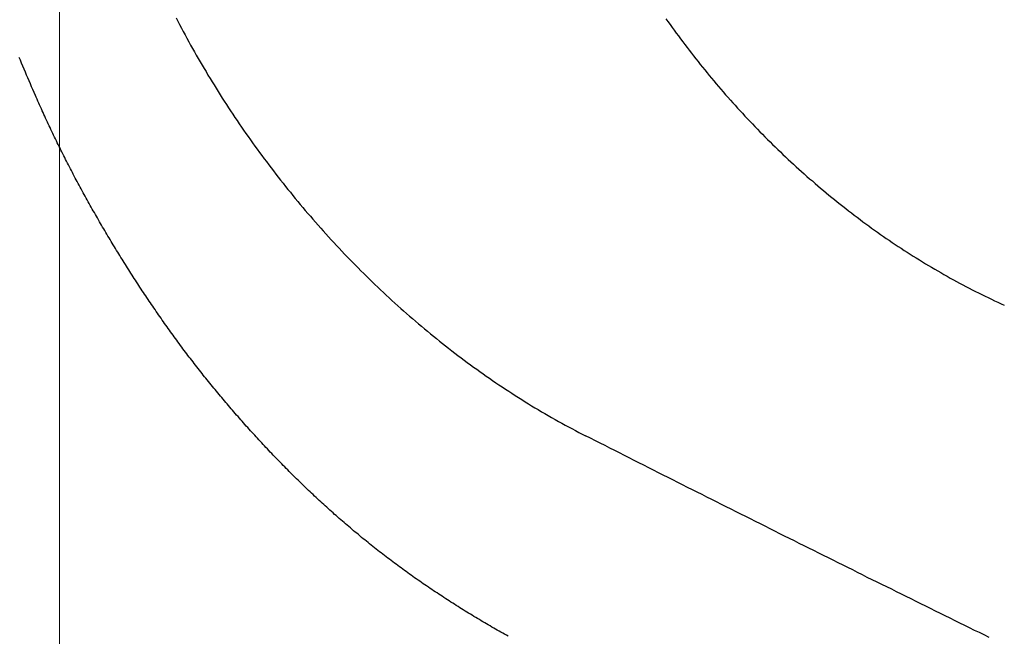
# Model space of a CAD drawing. Header units: millimetres. Extents: x -604189 to 881711, y -381903 to -7297.
# Tile 481 of 656: x -579763 to -579710, y -164096 to -164063. Entities that reach past the tile are written whole.
import ezdxf

# ---------------------------------------------------------------- set-up
doc = ezdxf.new("R2010")
doc.units = ezdxf.units.MM
doc.header["$LTSCALE"] = 100
doc.linetypes.add('0.5_0.5', pattern=[1, 0.5, -0.5])
doc.linetypes.add('ACAD_ISO04W100', pattern=[30.5, 24, -3, 0.5, -3])
doc.layers.get('Defpoints').update_dxf_attribs({"color": 30})
doc.layers.add('OPIS', color=7, linetype='Continuous')
doc.layers.add('strop osie', color=80, linetype='ACAD_ISO04W100', lineweight=5)
doc.styles.get("Standard").update_dxf_attribs({"font": 'romans.shx', "width": 0.5})
doc.dimstyles.new('1 50', dxfattribs={"dimtxt": 150, "dimasz": 80, "dimexe": 1, "dimexo": 1, "dimgap": 20, "dimtad": 1, "dimdec": 0, "dimlfac": 0.1, "dimtxsty": 'Standard', "dimblk": 'ARCHTICK', "dimcen": 200, "dimclrd": 2, "dimadec": 1, "dimazin": 0, "dimtfac": 1, "dimtdec": 0, "dimtmove": 0, "dimatfit": 3, "dimldrblk": 'ARCHTICK', "dimfxl": 120, "dimfxlon": 1, "dimtfill": 1, "dimarcsym": 0})

# ---------------------------------------------------------------- blocks, each defined once
blk = doc.blocks.new('_ArchTick')
at = {"layer": 'strop osie', "color": 0, "const_width": 0.15}
blk.add_lwpolyline([(-0.5, -0.5), (0.5, 0.5)], dxfattribs=at)
blk = doc.blocks.new('*D3294')
at = {"layer": 'Defpoints', "color": 0, "linetype": 'ByBlock', "lineweight": 5, "transparency": 16777216}
for p in [(-595783.126, -159420.303), (-593748.924, -159420.303), (-552118.935, -179940.303)]:
    blk.add_point(p, dxfattribs=at)
at = {"layer": 'OPIS', "color": 0, "linetype": 'Continuous', "lineweight": -2, "transparency": 16777216}
for p, q in [((-595723.126, -159420.303), (-595784.126, -159420.303)), ((-595723.126, -179940.303), (-595784.126, -179940.303))]:
    blk.add_line(p, q, dxfattribs=at)
at = {"layer": 'OPIS', "color": 2, "lineweight": -2, "transparency": 16777216}
blk.add_line((-595783.126, -179940.303), (-595783.126, -159420.303), dxfattribs=at)
at = {"layer": 'OPIS', "color": 2, "linetype": 'ByBlock', "lineweight": -2, "transparency": 16777216, "xscale": 80, "yscale": 80, "zscale": 80}
for p, rotation in [((-595783.126, -159420.303), 90), ((-595783.126, -179940.303), 270)]:
    blk.add_blockref('_ArchTick', p, dxfattribs=dict(at, rotation=rotation))
at = {"layer": 'OPIS', "color": 0, "linetype": 'ByBlock', "lineweight": 13, "transparency": 16777216, "insert": (-595878.126, -169680.303), "char_height": 150, "attachment_point": 5, "rotation": 90, "bg_fill": 3, "box_fill_scale": 1.1, "bg_fill_color": 256, "bg_fill_true_color": 13158600, "bg_fill_transparency": 0}
blk.add_mtext('2052', dxfattribs=at)

msp = doc.modelspace()

# ---------------------------------------------------------------- dimensions: what is measured, and where the dimension line sits
at = {"layer": 'OPIS', "color": 0, "linetype": 'ByBlock', "lineweight": 13}
dim = msp.add_linear_dim(base=(-595783.126, -159420.303), p1=(-552118.935, -179940.303), p2=(-593748.924, -159420.303), angle=90, dimstyle='1 50', override={"dimtmove": 1, "dimfxl": 60, "dimarcsym": 1}, dxfattribs=at)
dim.commit()
dim.dimension.update_dxf_attribs({"geometry": '*D3294', "text_midpoint": (-595878.126, -169680.303)})

# ---------------------------------------------------------------- next in the draw order: hatches: boundary and pattern name
at = {"layer": 'OPIS', "linetype": '0.5_0.5', "lineweight": 13}
h = msp.add_hatch(dxfattribs=at)
h.set_pattern_fill('ANSI37', color=0, scale=130)
h.set_pattern_definition([(45, (-597218.54, 256668.8), (-291.85832, 291.85832), []), (135, (-597218.54, 256668.8), (-291.85832, -291.85832), [])])
edge = h.paths.add_edge_path(flags=16)
edge.add_line((-570958.916, -168985.281), (-571058.916, -168985.281))
edge.add_line((-571058.916, -168985.281), (-572598.916, -168985.281))
edge.add_line((-572598.916, -168985.281), (-572598.915, -170470.3))
edge.add_line((-572598.915, -170470.3), (-570825.763, -170470.3))
edge.add_arc((-570508.916, -170339.099), 342.937, 180, 202.49364, ccw=False)
edge.add_arc((-570508.916, -170339.099), 342.937, 90, 180, ccw=False)
edge.add_line((-570508.916, -169996.163), (-570508.916, -169764.704))
edge.add_arc((-570058.916, -168985.281), 900, 180, 240, ccw=False)
edge = h.paths.add_edge_path(flags=17)
edge.add_line((-569358.915, -170085.281), (-569358.916, -168985.281))
edge.add_line((-569358.916, -168985.281), (-569358.917, -168985.281))
edge.add_line((-569358.917, -168985.281), (-569958.916, -168985.281))
edge.add_line((-569958.916, -168985.281), (-570058.916, -168985.281))
edge.add_line((-570058.916, -168985.281), (-570058.916, -168925.281))
edge.add_line((-570058.916, -168925.281), (-569958.916, -168925.281))
edge.add_line((-569958.916, -168925.281), (-569958.916, -168865.281))
edge.add_line((-569958.916, -168865.281), (-569358.916, -168865.281))
edge.add_line((-569358.916, -168865.281), (-569358.917, -166865.281))
edge.add_line((-569358.917, -166865.281), (-574098.917, -166865.286))
edge.add_line((-574098.917, -166865.286), (-574098.914, -171970.3))
edge.add_line((-574098.914, -171970.3), (-572608.913, -171970.3))
edge.add_line((-572608.913, -171970.3), (-571504.913, -170590.3))
edge.add_line((-571504.913, -170590.3), (-572718.915, -170590.3))
edge.add_line((-572718.915, -170590.3), (-572718.916, -168865.281))
edge.add_line((-572718.916, -168865.281), (-571058.916, -168865.281))
edge.add_line((-571058.916, -168865.281), (-571058.916, -168925.281))
edge.add_line((-571058.916, -168925.281), (-570958.916, -168925.281))
edge.add_line((-570958.916, -168925.281), (-570958.916, -168985.281))
edge.add_arc((-570058.916, -168985.281), 900, 180, 240)
edge.add_line((-570508.916, -169764.704), (-570508.916, -169996.163))
edge.add_arc((-570508.916, -170339.099), 342.937, 0, 90, ccw=False)
edge.add_arc((-570508.916, -170339.099), 342.937, 208.97989, 360, ccw=False)
edge.add_line((-570808.913, -170505.253), (-570808.913, -171171.086))
edge.add_arc((-570808.913, -171220.3), 49.214, 0, 90, ccw=False)
edge.add_arc((-570808.913, -171220.3), 49.214, 270, 360, ccw=False)
edge.add_line((-570808.913, -171269.514), (-570808.913, -171970.3))
edge.add_line((-570808.913, -171970.3), (-569358.914, -171970.3))
edge.add_line((-569358.914, -171970.3), (-569358.915, -170085.281))
h.paths.add_polyline_path([(-561118.924, -159870.303), (-590334.655, -159870.303), (-590334.655, -161470.303), (-562318.924, -161470.303), (-562318.924, -172095.292), (-561118.924, -172095.291), (-561118.924, -168350.303), (-552073.919, -168350.303), (-552073.92, -167150.303), (-561118.924, -167150.303)])
h.paths.add_polyline_path([(-572856.927, -169813.68), (-569451.07, -169813.68), (-569451.07, -169408.68), (-572856.927, -169408.68)], flags=16)
at = {"layer": 'OPIS', "linetype": 'ByBlock', "lineweight": 15}
h = msp.add_hatch(dxfattribs=at)
h.set_pattern_fill('ANSI37', color=0, scale=80, angle=45)
h.set_pattern_definition([(90, (-298582.96, 32475.8), (-254, 0), []), (180, (-298582.96, 32475.8), (-3e-14, -254), [])])
edge = h.paths.add_edge_path()
edge.add_arc((-579589.086, -167378.931), 50, 0, 90)
edge.add_line((-579589.086, -167328.931), (-579794.086, -167328.93))
edge.add_arc((-579794.086, -167378.93), 50, 89.9996, 180)
edge.add_line((-579844.086, -167378.93), (-579844.086, -167822.93))
edge.add_arc((-579794.086, -167822.93), 50, 180, 270)
edge.add_line((-579794.086, -167872.93), (-579589.085, -167872.931))
edge.add_arc((-579589.086, -167822.931), 50, 270.0014, 360)
edge.add_line((-579539.086, -167822.931), (-579539.086, -167378.931))
edge = h.paths.add_edge_path()
edge.add_arc((-579589.086, -167378.931), 50, 0, 90)
edge.add_line((-579589.086, -167328.931), (-579794.086, -167328.93))
edge.add_arc((-579794.086, -167378.93), 50, 89.9996, 180)
edge.add_line((-579844.086, -167378.93), (-579844.086, -167822.93))
edge.add_arc((-579794.086, -167822.93), 50, 180, 270)
edge.add_line((-579794.086, -167872.93), (-579589.085, -167872.931))
edge.add_arc((-579589.086, -167822.931), 50, 270.0014, 360)
edge.add_line((-579539.086, -167822.931), (-579539.086, -167378.931))
edge = h.paths.add_edge_path()
edge.add_line((-579899.087, -167300.93), (-579424.086, -167300.93))
edge.add_line((-579424.086, -167300.93), (-579424.086, -167900.93))
edge.add_line((-579424.086, -167900.93), (-579898.789, -167900.93))
edge.add_arc((-579899.086, -167892.935), 8, 180, 272.1285, ccw=False)
edge.add_line((-579907.086, -167892.935), (-579907.086, -167308.93))
edge.add_arc((-579899.086, -167308.93), 8, 90.0036, 180, ccw=False)
h.paths.add_polyline_path([(-581519.932, -164217.829), (-581520.004, -164223.092), (-581520.079, -164228.355), (-581520.156, -164233.617), (-581520.235, -164238.88), (-581520.318, -164244.143), (-581520.402, -164249.406), (-581520.489, -164254.669), (-581520.579, -164259.931), (-581520.671, -164265.194), (-581520.766, -164270.457), (-581520.863, -164275.719), (-581520.962, -164280.982), (-581521.064, -164286.244), (-581521.169, -164291.506), (-581521.276, -164296.769), (-581521.386, -164302.031), (-581521.498, -164307.293), (-581521.613, -164312.556), (-581521.73, -164317.818), (-581521.85, -164323.08), (-581521.972, -164328.342), (-581522.097, -164333.604), (-581522.225, -164338.866), (-581522.355, -164344.127), (-581522.488, -164349.389), (-581522.623, -164354.651), (-581522.76, -164359.913), (-581522.901, -164365.174), (-581523.043, -164370.436), (-581523.189, -164375.697), (-581523.337, -164380.958), (-581523.487, -164386.22), (-581523.64, -164391.481), (-581523.795, -164396.742), (-581523.953, -164402.003), (-581874.489, -164402.003), (-581874.664, -164396.198), (-581874.835, -164390.392), (-581875.003, -164384.587), (-581875.168, -164378.781), (-581875.329, -164372.976), (-581875.488, -164367.17), (-581875.643, -164361.364), (-581875.796, -164355.558), (-581875.945, -164349.752), (-581876.092, -164343.946), (-581876.235, -164338.14), (-581876.375, -164332.334), (-581876.512, -164326.527), (-581876.646, -164320.721), (-581876.777, -164314.914), (-581876.904, -164309.108), (-581877.029, -164303.301), (-581877.151, -164297.495), (-581877.269, -164291.688), (-581877.385, -164285.881), (-581877.497, -164280.074), (-581877.606, -164274.267), (-581877.713, -164268.461), (-581877.816, -164262.653), (-581877.916, -164256.846), (-581878.014, -164251.039), (-581878.108, -164245.232), (-581878.199, -164239.425), (-581878.287, -164233.618), (-581878.372, -164227.81), (-581878.454, -164222.003), (-581878.533, -164216.196), (-581878.609, -164210.388), (-581878.682, -164204.581), (-581878.751, -164198.773), (-581878.818, -164192.966), (-581878.881, -164187.158), (-581878.941, -164181.35), (-581878.997, -164175.543), (-581879.051, -164169.735), (-581879.101, -164163.927), (-581879.147, -164158.12), (-581879.191, -164152.312), (-581879.231, -164146.504), (-581879.267, -164140.696), (-581879.301, -164134.888), (-581879.332, -164129.081), (-581879.361, -164123.273), (-581879.388, -164117.465), (-581879.413, -164111.657), (-581879.437, -164105.849), (-581879.459, -164100.041), (-581879.475, -164094.233), (-581879.48, -164088.425), (-581879.472, -164082.617), (-581879.448, -164076.809), (-581879.406, -164071.002), (-581879.347, -164065.194), (-581879.269, -164059.387), (-581879.171, -164053.58), (-581879.054, -164047.773), (-581878.917, -164041.967), (-581878.759, -164036.161), (-581878.581, -164030.356), (-581878.381, -164024.551), (-581878.159, -164018.747), (-581877.914, -164012.944), (-581877.642, -164007.143), (-581877.341, -164001.342), (-581877.009, -163995.544), (-581876.642, -163989.748), (-581876.238, -163983.954), (-581875.795, -163978.163), (-581875.304, -163972.376), (-581874.753, -163966.594), (-581874.129, -163960.82), (-581873.419, -163955.056), (-581872.605, -163949.306), (-581871.67, -163943.574), (-581870.596, -163937.865), (-581869.362, -163932.188), (-581867.941, -163926.557), (-581866.302, -163920.987), (-581864.416, -163915.495), (-581862.246, -163910.11), (-581859.744, -163904.869), (-581856.869, -163899.824), (-581853.582, -163895.036), (-581849.851, -163890.591), (-581845.671, -163886.563), (-581841.105, -163882.977), (-581836.224, -163879.833), (-581831.097, -163877.106), (-581825.784, -163874.761), (-581820.336, -163872.759), (-581814.785, -163871.064), (-581809.154, -163869.636), (-581803.468, -163868.44), (-581797.747, -163867.44), (-581792, -163866.603), (-581786.235, -163865.9), (-581780.458, -163865.297), (-581774.674, -163864.778), (-581768.884, -163864.334), (-581763.088, -163863.958), (-581757.289, -163863.646), (-581751.486, -163863.39), (-581745.681, -163863.186), (-581739.874, -163863.026), (-581734.068, -163862.906), (-581728.26, -163862.819), (-581722.453, -163862.761), (-581716.645, -163862.725), (-581710.837, -163862.707), (-581705.029, -163862.7), (-581699.221, -163862.698), (-581693.958, -163862.699), (-581688.694, -163862.704), (-581683.431, -163862.718), (-581678.167, -163862.744), (-581672.904, -163862.788), (-581667.641, -163862.852), (-581662.379, -163862.942), (-581657.117, -163863.062), (-581651.856, -163863.215), (-581646.596, -163863.407), (-581641.337, -163863.64), (-581636.081, -163863.919), (-581630.828, -163864.249), (-581625.579, -163864.634), (-581620.334, -163865.078), (-581615.096, -163865.587), (-581609.864, -163866.17), (-581604.645, -163866.847), (-581599.442, -163867.642), (-581594.263, -163868.578), (-581589.115, -163869.676), (-581584.013, -163870.965), (-581578.971, -163872.474), (-581574.009, -163874.23), (-581569.153, -163876.259), (-581564.436, -163878.591), (-581559.896, -163881.253), (-581555.585, -163884.268), (-581551.554, -163887.652), (-581547.857, -163891.394), (-581544.534, -163895.471), (-581541.574, -163899.824), (-581538.952, -163904.387), (-581536.64, -163909.114), (-581534.606, -163913.968), (-581532.817, -163918.918), (-581531.241, -163923.939), (-581529.854, -163929.016), (-581528.636, -163934.137), (-581527.564, -163939.29), (-581526.619, -163944.467), (-581525.784, -163949.663), (-581525.048, -163954.875), (-581524.397, -163960.099), (-581523.818, -163965.33), (-581523.302, -163970.568), (-581522.84, -163975.811), (-581522.421, -163981.058), (-581522.037, -163986.308), (-581521.685, -163991.559), (-581521.363, -163996.813), (-581521.067, -164002.068), (-581520.796, -164007.324), (-581520.549, -164012.582), (-581520.322, -164017.84), (-581520.116, -164023.1), (-581519.928, -164028.36), (-581519.759, -164033.621), (-581519.607, -164038.882), (-581519.472, -164044.144), (-581519.354, -164049.406), (-581519.252, -164054.668), (-581519.166, -164059.931), (-581519.096, -164065.194), (-581519.041, -164070.457), (-581519.001, -164075.72), (-581518.976, -164080.984), (-581518.964, -164086.247), (-581518.964, -164091.51), (-581518.974, -164096.774), (-581518.991, -164102.037), (-581519.012, -164107.301), (-581519.034, -164112.564), (-581519.057, -164117.828), (-581519.081, -164123.091), (-581519.107, -164128.354), (-581519.135, -164133.618), (-581519.165, -164138.881), (-581519.197, -164144.144), (-581519.232, -164149.408), (-581519.269, -164154.671), (-581519.31, -164159.934), (-581519.353, -164165.198), (-581519.399, -164170.461), (-581519.447, -164175.724), (-581519.498, -164180.987), (-581519.552, -164186.25), (-581519.609, -164191.513), (-581519.668, -164196.777), (-581519.73, -164202.04), (-581519.795, -164207.303), (-581519.862, -164212.566)])
h.paths.add_polyline_path([(-582118.924, -164407.051), (-579418.924, -164407.051), (-579418.924, -162910.783), (-582118.924, -162910.783)])
h.paths.add_polyline_path([(-581950.717, -164839.225), (-581944.91, -164839.127), (-581939.103, -164839.033), (-581933.295, -164838.942), (-581927.488, -164838.854), (-581921.681, -164838.769), (-581915.873, -164838.687), (-581910.066, -164838.608), (-581904.259, -164838.532), (-581898.451, -164838.459), (-581892.644, -164838.39), (-581886.836, -164838.323), (-581881.028, -164838.26), (-581875.221, -164838.2), (-581869.413, -164838.144), (-581863.605, -164838.09), (-581857.798, -164838.04), (-581851.99, -164837.994), (-581846.182, -164837.95), (-581840.374, -164837.91), (-581834.567, -164837.874), (-581828.759, -164837.84), (-581822.951, -164837.809), (-581817.143, -164837.78), (-581811.335, -164837.753), (-581805.527, -164837.728), (-581799.719, -164837.704), (-581793.912, -164837.682), (-581788.104, -164837.666), (-581782.296, -164837.661), (-581776.488, -164837.669), (-581770.68, -164837.693), (-581764.872, -164837.735), (-581759.065, -164837.794), (-581753.257, -164837.872), (-581747.45, -164837.97), (-581741.643, -164838.087), (-581735.837, -164838.224), (-581730.031, -164838.382), (-581724.226, -164838.56), (-581718.422, -164838.76), (-581712.618, -164838.982), (-581706.815, -164839.227), (-581701.013, -164839.499), (-581695.213, -164839.8), (-581689.415, -164840.132), (-581683.618, -164840.499), (-581677.825, -164840.903), (-581672.034, -164841.346), (-581666.246, -164841.837), (-581660.465, -164842.388), (-581654.691, -164843.012), (-581648.927, -164843.722), (-581643.176, -164844.536), (-581637.444, -164845.471), (-581631.736, -164846.545), (-581626.059, -164847.779), (-581620.428, -164849.2), (-581614.858, -164850.839), (-581609.366, -164852.725), (-581603.98, -164854.895), (-581598.739, -164857.397), (-581593.694, -164860.272), (-581588.906, -164863.559), (-581584.462, -164867.29), (-581580.433, -164871.47), (-581576.847, -164876.036), (-581573.704, -164880.917), (-581570.976, -164886.044), (-581568.631, -164891.357), (-581566.63, -164896.805), (-581564.934, -164902.356), (-581563.507, -164907.987), (-581562.31, -164913.673), (-581561.31, -164919.394), (-581560.474, -164925.141), (-581559.77, -164930.906), (-581559.168, -164936.683), (-581558.648, -164942.467), (-581558.204, -164948.257), (-581557.829, -164954.053), (-581557.516, -164959.852), (-581557.261, -164965.655), (-581557.056, -164971.46), (-581556.897, -164977.267), (-581556.776, -164983.073), (-581556.69, -164988.881), (-581556.631, -164994.688), (-581556.596, -165000.496), (-581556.577, -165006.304), (-581556.57, -165012.112), (-581556.569, -165017.92), (-581556.57, -165023.183), (-581556.575, -165028.447), (-581556.588, -165033.71), (-581556.615, -165038.974), (-581556.658, -165044.237), (-581556.723, -165049.5), (-581556.813, -165054.762), (-581556.932, -165060.024), (-581557.086, -165065.285), (-581557.277, -165070.545), (-581557.51, -165075.804), (-581557.79, -165081.06), (-581558.119, -165086.313), (-581558.504, -165091.562), (-581558.949, -165096.807), (-581559.458, -165102.045), (-581560.04, -165107.276), (-581560.717, -165112.496), (-581561.513, -165117.699), (-581562.448, -165122.878), (-581563.547, -165128.026), (-581564.836, -165133.128), (-581566.345, -165138.17), (-581568.1, -165143.132), (-581570.129, -165147.988), (-581572.461, -165152.705), (-581575.123, -165157.245), (-581578.139, -165161.556), (-581581.522, -165165.587), (-581585.265, -165169.284), (-581589.342, -165172.607), (-581593.694, -165175.567), (-581598.257, -165178.189), (-581602.985, -165180.501), (-581607.838, -165182.535), (-581612.788, -165184.324), (-581617.81, -165185.9), (-581622.887, -165187.287), (-581628.007, -165188.505), (-581633.16, -165189.577), (-581638.337, -165190.522), (-581643.534, -165191.357), (-581648.746, -165192.093), (-581653.969, -165192.744), (-581659.201, -165193.323), (-581664.439, -165193.839), (-581669.682, -165194.301), (-581674.929, -165194.72), (-581680.178, -165195.104), (-581685.43, -165195.456), (-581690.683, -165195.778), (-581695.938, -165196.074), (-581701.195, -165196.345), (-581706.452, -165196.592), (-581711.711, -165196.819), (-581716.97, -165197.025), (-581722.23, -165197.213), (-581727.491, -165197.382), (-581732.752, -165197.534), (-581738.014, -165197.669), (-581743.276, -165197.787), (-581748.539, -165197.889), (-581753.801, -165197.975), (-581759.064, -165198.045), (-581764.327, -165198.1), (-581769.591, -165198.14), (-581774.854, -165198.165), (-581780.118, -165198.177), (-581785.381, -165198.177), (-581790.644, -165198.167), (-581795.908, -165198.15), (-581801.171, -165198.129), (-581806.435, -165198.107), (-581811.698, -165198.084), (-581816.961, -165198.06), (-581822.225, -165198.034), (-581827.488, -165198.006), (-581832.752, -165197.976), (-581838.015, -165197.944), (-581843.278, -165197.909), (-581848.541, -165197.872), (-581853.805, -165197.831), (-581859.068, -165197.788), (-581864.331, -165197.742), (-581869.594, -165197.694), (-581874.858, -165197.643), (-581880.121, -165197.589), (-581885.384, -165197.532), (-581890.647, -165197.473), (-581895.91, -165197.411), (-581901.173, -165197.346), (-581906.436, -165197.279), (-581911.699, -165197.209), (-581916.962, -165197.137), (-581922.225, -165197.062), (-581927.488, -165196.985), (-581932.751, -165196.906), (-581938.014, -165196.823), (-581943.276, -165196.739), (-581948.539, -165196.652), (-581953.802, -165196.562), (-581959.064, -165196.47), (-581964.327, -165196.375), (-581969.59, -165196.278), (-581974.852, -165196.179), (-581980.115, -165196.077), (-581985.377, -165195.972), (-581990.639, -165195.865), (-581995.902, -165195.755), (-582001.164, -165195.643), (-582006.426, -165195.528), (-582011.688, -165195.411), (-582016.95, -165195.291), (-582022.212, -165195.169), (-582027.474, -165195.044), (-582032.736, -165194.916), (-582037.998, -165194.786), (-582043.26, -165194.653), (-582048.521, -165194.518), (-582053.783, -165194.381), (-582059.045, -165194.24), (-582064.306, -165194.098), (-582069.568, -165193.952), (-582074.829, -165193.804), (-582080.09, -165193.654), (-582085.351, -165193.501), (-582090.613, -165193.346), (-582095.874, -165193.188), (-582095.874, -164842.652), (-582090.068, -164842.477), (-582084.263, -164842.306), (-582078.457, -164842.138), (-582072.652, -164841.973), (-582066.846, -164841.812), (-582061.04, -164841.653), (-582055.235, -164841.498), (-582049.429, -164841.345), (-582043.623, -164841.196), (-582037.817, -164841.049), (-582032.01, -164840.906), (-582026.204, -164840.766), (-582020.398, -164840.629), (-582014.591, -164840.495), (-582008.785, -164840.364), (-582002.978, -164840.237), (-581997.172, -164840.112), (-581991.365, -164839.99), (-581985.558, -164839.872), (-581979.752, -164839.756), (-581973.945, -164839.644), (-581968.138, -164839.535), (-581962.331, -164839.428), (-581956.524, -164839.325)])
edge = h.paths.add_edge_path()
edge.add_arc((-581748.924, -162268.543), 50, 0, 90.0004)
edge.add_line((-581748.924, -162218.543), (-581953.924, -162218.545))
edge.add_arc((-581953.924, -162268.545), 50, 90.0009, 180)
edge.add_line((-582003.924, -162268.545), (-582003.924, -162712.545))
edge.add_arc((-581953.924, -162712.545), 50, 180, 270.0022)
edge.add_line((-581953.922, -162762.545), (-581748.923, -162762.543))
edge.add_arc((-581748.924, -162712.543), 50, 270.0009, 360)
edge.add_line((-581698.924, -162712.543), (-581698.924, -162268.543))
edge = h.paths.add_edge_path()
edge.add_arc((-581748.924, -161668.543), 50, 0, 90.0004)
edge.add_line((-581748.924, -161618.543), (-581953.924, -161618.545))
edge.add_arc((-581953.924, -161668.545), 50, 90.0009, 180)
edge.add_line((-582003.924, -161668.545), (-582003.924, -162112.545))
edge.add_arc((-581953.924, -162112.545), 50, 180, 270.0022)
edge.add_line((-581953.922, -162162.545), (-581748.923, -162162.543))
edge.add_arc((-581748.924, -162112.543), 50, 270.0009, 360)
edge.add_line((-581698.924, -162112.543), (-581698.924, -161668.543))
h.paths.add_polyline_path([(-582118.924, -162790.543), (-579418.924, -162790.543), (-579418.924, -161590.543), (-582118.924, -161590.543)])
edge = h.paths.add_edge_path()
edge.add_arc((-579794.086, -168270.003), 50, 89.9996, 180)
edge.add_line((-579844.086, -168270.003), (-579844.086, -168714.003))
edge.add_arc((-579794.086, -168714.003), 50, 180, 270)
edge.add_line((-579794.086, -168764.003), (-579589.085, -168764.004))
edge.add_arc((-579589.086, -168714.004), 50, 270.0014, 360)
edge.add_line((-579539.086, -168714.004), (-579539.086, -168270.004))
edge.add_arc((-579589.086, -168270.004), 50, 0, 90)
edge.add_line((-579589.086, -168220.004), (-579794.086, -168220.003))
edge = h.paths.add_edge_path()
edge.add_arc((-579589.086, -169161.078), 50, 0, 90)
edge.add_line((-579589.086, -169111.078), (-579794.086, -169111.076))
edge.add_arc((-579794.086, -169161.076), 50, 89.9996, 180)
edge.add_line((-579844.086, -169161.076), (-579844.086, -169605.076))
edge.add_arc((-579794.086, -169605.076), 50, 180, 270)
edge.add_line((-579794.086, -169655.076), (-579589.085, -169655.078))
edge.add_arc((-579589.086, -169605.078), 50, 270.0014, 360)
edge.add_line((-579539.086, -169605.078), (-579539.086, -169161.078))
edge = h.paths.add_edge_path()
edge.add_arc((-579794.086, -170052.15), 50, 89.9996, 180)
edge.add_line((-579844.086, -170052.15), (-579844.086, -170496.15))
edge.add_arc((-579794.086, -170496.15), 50, 180, 270)
edge.add_line((-579794.086, -170546.15), (-579589.085, -170546.151))
edge.add_arc((-579589.086, -170496.151), 50, 270.0014, 360)
edge.add_line((-579539.086, -170496.151), (-579539.086, -170052.151))
edge.add_arc((-579589.086, -170052.151), 50, 0, 90)
edge.add_line((-579589.086, -170002.151), (-579794.086, -170002.15))
edge = h.paths.add_edge_path()
edge.add_arc((-579794.086, -170943.223), 50, 89.9996, 180)
edge.add_line((-579844.086, -170943.223), (-579844.086, -171387.223))
edge.add_arc((-579794.086, -171387.223), 50, 180, 270)
edge.add_line((-579794.086, -171437.223), (-579589.085, -171437.224))
edge.add_arc((-579589.086, -171387.224), 50, 270.0014, 360)
edge.add_line((-579539.086, -171387.224), (-579539.086, -170943.224))
edge.add_arc((-579589.086, -170943.224), 50, 0, 90)
edge.add_line((-579589.086, -170893.224), (-579794.086, -170893.223))
h.paths.add_polyline_path([(-579418.924, -164527.291), (-582118.924, -164527.291), (-582118.924, -171970.3), (-579418.924, -171970.3)])

# ---------------------------------------------------------------- next in the draw order: linework, layer by layer
at = {"color": 0}
for points in [[(-579754.53, -164062.47, 0), (-579754.434, -164062.65, 0), (-579754.338, -164062.83, 0), (-579754.241, -164063.02, 0), (-579754.144, -164063.2, 0), (-579754.046, -164063.38, 0), (-579753.947, -164063.56, 0), (-579753.847, -164063.75, 0), (-579753.747, -164063.93, 0), (-579753.646, -164064.11, 0), (-579753.544, -164064.29, 0), (-579753.442, -164064.47, 0), (-579753.339, -164064.65, 0), (-579753.235, -164064.83, 0), (-579753.13, -164065.01, 0), (-579753.025, -164065.19, 0), (-579752.919, -164065.36, 0), (-579752.813, -164065.54, 0), (-579752.705, -164065.72, 0), (-579752.597, -164065.9, 0), (-579752.489, -164066.07, 0), (-579752.379, -164066.25, 0), (-579752.269, -164066.43, 0), (-579752.159, -164066.6, 0), (-579752.047, -164066.78, 0), (-579751.935, -164066.95, 0), (-579751.822, -164067.13, 0), (-579751.709, -164067.3, 0), (-579751.594, -164067.47, 0), (-579751.479, -164067.65, 0), (-579751.364, -164067.82, 0), (-579751.248, -164067.99, 0), (-579751.131, -164068.17, 0), (-579751.013, -164068.34, 0), (-579750.895, -164068.51, 0), (-579750.776, -164068.68, 0), (-579750.656, -164068.85, 0), (-579750.535, -164069.02, 0), (-579750.414, -164069.19, 0), (-579750.292, -164069.36, 0), (-579750.17, -164069.53, 0), (-579750.047, -164069.7, 0), (-579749.923, -164069.87, 0), (-579749.798, -164070.04, 0), (-579749.673, -164070.2, 0), (-579749.547, -164070.37, 0), (-579749.421, -164070.54, 0), (-579749.294, -164070.7, 0), (-579749.166, -164070.87, 0), (-579749.037, -164071.03, 0), (-579748.908, -164071.2, 0), (-579748.778, -164071.36, 0), (-579748.648, -164071.53, 0), (-579748.517, -164071.69, 0), (-579748.385, -164071.85, 0), (-579748.252, -164072.02, 0), (-579748.119, -164072.18, 0), (-579747.986, -164072.34, 0), (-579747.851, -164072.5, 0), (-579747.716, -164072.66, 0), (-579747.581, -164072.82, 0), (-579747.444, -164072.98, 0), (-579747.307, -164073.14, 0), (-579747.17, -164073.3, 0), (-579747.032, -164073.46, 0), (-579746.893, -164073.62, 0), (-579746.753, -164073.77, 0), (-579746.613, -164073.93, 0), (-579746.473, -164074.09, 0), (-579746.331, -164074.24, 0), (-579746.19, -164074.4, 0), (-579746.047, -164074.55, 0), (-579745.904, -164074.71, 0), (-579745.76, -164074.86, 0), (-579745.616, -164075.01, 0), (-579745.471, -164075.17, 0), (-579745.325, -164075.32, 0), (-579745.179, -164075.47, 0), (-579745.033, -164075.62, 0), (-579744.885, -164075.77, 0), (-579744.737, -164075.92, 0), (-579744.589, -164076.07, 0), (-579744.44, -164076.22, 0), (-579744.29, -164076.36, 0), (-579744.14, -164076.51, 0), (-579743.989, -164076.66, 0), (-579743.838, -164076.8, 0), (-579743.686, -164076.95, 0), (-579743.533, -164077.09, 0), (-579743.38, -164077.24, 0), (-579743.227, -164077.38, 0), (-579743.072, -164077.52, 0), (-579742.918, -164077.67, 0), (-579742.762, -164077.81, 0), (-579742.606, -164077.95, 0), (-579742.45, -164078.09, 0), (-579742.293, -164078.23, 0), (-579742.135, -164078.37, 0), (-579741.977, -164078.51, 0), (-579741.818, -164078.64, 0), (-579741.659, -164078.78, 0), (-579741.499, -164078.92, 0), (-579741.339, -164079.05, 0), (-579741.178, -164079.19, 0), (-579741.017, -164079.32, 0), (-579740.855, -164079.46, 0), (-579740.693, -164079.59, 0), (-579740.53, -164079.72, 0), (-579740.366, -164079.85, 0), (-579740.202, -164079.98, 0), (-579740.038, -164080.11, 0), (-579739.873, -164080.24, 0), (-579739.707, -164080.37, 0), (-579739.541, -164080.5, 0), (-579739.375, -164080.62, 0), (-579739.207, -164080.75, 0), (-579739.04, -164080.88, 0), (-579738.872, -164081, 0), (-579738.703, -164081.12, 0), (-579738.534, -164081.25, 0), (-579738.364, -164081.37, 0), (-579738.194, -164081.49, 0), (-579738.024, -164081.61, 0), (-579737.853, -164081.73, 0), (-579737.681, -164081.85, 0), (-579737.509, -164081.97, 0), (-579737.337, -164082.09, 0), (-579737.164, -164082.2, 0), (-579736.99, -164082.32, 0), (-579736.816, -164082.44, 0), (-579736.642, -164082.55, 0), (-579736.467, -164082.66, 0), (-579736.291, -164082.78, 0), (-579736.116, -164082.89, 0), (-579735.939, -164083, 0), (-579735.762, -164083.11, 0), (-579735.585, -164083.22, 0), (-579735.408, -164083.33, 0), (-579735.229, -164083.44, 0), (-579735.051, -164083.54, 0), (-579734.872, -164083.65, 0), (-579734.692, -164083.75, 0), (-579734.512, -164083.86, 0), (-579734.332, -164083.96, 0), (-579734.151, -164084.06, 0), (-579733.97, -164084.17, 0), (-579733.788, -164084.27, 0), (-579733.606, -164084.37, 0), (-579733.423, -164084.46, 0), (-579733.24, -164084.56, 0), (-579733.057, -164084.66, 0), (-579732.873, -164084.76, 0), (-579732.689, -164084.85, 0), (-579732.504, -164084.95, 0)], [(-579728.187, -164062.51, 0), (-579728.077, -164062.66, 0), (-579727.966, -164062.82, 0), (-579727.854, -164062.98, 0), (-579727.742, -164063.13, 0), (-579727.629, -164063.29, 0), (-579727.515, -164063.44, 0), (-579727.401, -164063.6, 0), (-579727.286, -164063.75, 0), (-579727.17, -164063.9, 0), (-579727.054, -164064.06, 0), (-579726.937, -164064.21, 0), (-579726.819, -164064.36, 0), (-579726.701, -164064.51, 0), (-579726.582, -164064.67, 0), (-579726.462, -164064.82, 0), (-579726.342, -164064.97, 0), (-579726.221, -164065.12, 0), (-579726.099, -164065.27, 0), (-579725.977, -164065.42, 0), (-579725.855, -164065.57, 0), (-579725.731, -164065.71, 0), (-579725.607, -164065.86, 0), (-579725.483, -164066.01, 0), (-579725.357, -164066.16, 0), (-579725.231, -164066.3, 0), (-579725.105, -164066.45, 0), (-579724.978, -164066.6, 0), (-579724.85, -164066.74, 0), (-579724.722, -164066.89, 0), (-579724.593, -164067.03, 0), (-579724.463, -164067.17, 0), (-579724.333, -164067.32, 0), (-579724.203, -164067.46, 0), (-579724.071, -164067.6, 0), (-579723.939, -164067.75, 0), (-579723.807, -164067.89, 0), (-579723.674, -164068.03, 0), (-579723.54, -164068.17, 0), (-579723.406, -164068.31, 0), (-579723.271, -164068.45, 0), (-579723.136, -164068.59, 0), (-579723, -164068.72, 0), (-579722.863, -164068.86, 0), (-579722.726, -164069, 0), (-579722.589, -164069.14, 0), (-579722.45, -164069.27, 0), (-579722.312, -164069.41, 0), (-579722.172, -164069.54, 0), (-579722.032, -164069.68, 0), (-579721.892, -164069.81, 0), (-579721.751, -164069.94, 0), (-579721.61, -164070.08, 0), (-579721.467, -164070.21, 0), (-579721.325, -164070.34, 0), (-579721.182, -164070.47, 0), (-579721.038, -164070.6, 0), (-579720.894, -164070.73, 0), (-579720.749, -164070.86, 0), (-579720.604, -164070.99, 0), (-579720.458, -164071.12, 0), (-579720.312, -164071.24, 0), (-579720.165, -164071.37, 0), (-579720.018, -164071.5, 0), (-579719.87, -164071.62, 0), (-579719.722, -164071.75, 0), (-579719.573, -164071.87, 0), (-579719.423, -164072, 0), (-579719.274, -164072.12, 0), (-579719.123, -164072.24, 0), (-579718.972, -164072.36, 0), (-579718.821, -164072.48, 0), (-579718.669, -164072.6, 0), (-579718.517, -164072.72, 0), (-579718.364, -164072.84, 0), (-579718.211, -164072.96, 0), (-579718.057, -164073.08, 0), (-579717.903, -164073.19, 0), (-579717.748, -164073.31, 0), (-579717.593, -164073.43, 0), (-579717.437, -164073.54, 0), (-579717.281, -164073.66, 0), (-579717.124, -164073.77, 0), (-579716.967, -164073.88, 0), (-579716.81, -164073.99, 0), (-579716.652, -164074.11, 0), (-579716.494, -164074.22, 0), (-579716.335, -164074.33, 0), (-579716.175, -164074.43, 0), (-579716.016, -164074.54, 0), (-579715.855, -164074.65, 0), (-579715.695, -164074.76, 0), (-579715.534, -164074.86, 0), (-579715.372, -164074.97, 0), (-579715.21, -164075.07, 0), (-579715.048, -164075.18, 0), (-579714.885, -164075.28, 0), (-579714.722, -164075.38, 0), (-579714.558, -164075.48, 0), (-579714.394, -164075.59, 0), (-579714.23, -164075.69, 0), (-579714.065, -164075.78, 0), (-579713.899, -164075.88, 0), (-579713.734, -164075.98, 0), (-579713.568, -164076.08, 0), (-579713.401, -164076.17, 0), (-579713.234, -164076.27, 0), (-579713.067, -164076.36, 0), (-579712.899, -164076.46, 0), (-579712.731, -164076.55, 0), (-579712.563, -164076.64, 0), (-579712.394, -164076.73, 0), (-579712.225, -164076.82, 0), (-579712.055, -164076.91, 0), (-579711.885, -164077, 0), (-579711.715, -164077.09, 0), (-579711.544, -164077.18, 0), (-579711.373, -164077.26, 0), (-579711.201, -164077.35, 0), (-579711.029, -164077.43, 0), (-579710.857, -164077.51, 0), (-579710.685, -164077.6, 0), (-579710.512, -164077.68, 0), (-579710.338, -164077.76, 0), (-579710.165, -164077.84, 0), (-579709.991, -164077.92, 0)], [(-579762.092, -164066.64, 0), (-579762.161, -164066.48, 0), (-579762.23, -164066.32, 0), (-579762.298, -164066.17, 0), (-579762.366, -164066.01, 0), (-579762.434, -164065.85, 0), (-579762.501, -164065.69, 0), (-579762.569, -164065.54, 0), (-579762.635, -164065.38, 0), (-579762.702, -164065.22, 0), (-579762.768, -164065.06, 0), (-579762.834, -164064.9, 0), (-579762.899, -164064.74, 0), (-579762.964, -164064.59, 0)], [(-579736.668, -164095.73, 0), (-579736.766, -164095.67, 0), (-579736.864, -164095.62, 0), (-579736.961, -164095.56, 0), (-579737.059, -164095.51, 0), (-579737.156, -164095.45, 0), (-579737.254, -164095.4, 0), (-579737.351, -164095.34, 0), (-579737.448, -164095.29, 0), (-579737.545, -164095.23, 0), (-579737.642, -164095.17, 0), (-579737.739, -164095.12, 0), (-579737.835, -164095.06, 0), (-579737.932, -164095, 0), (-579738.029, -164094.95, 0), (-579738.125, -164094.89, 0), (-579738.221, -164094.83, 0), (-579738.318, -164094.77, 0), (-579738.414, -164094.72, 0), (-579738.51, -164094.66, 0), (-579738.605, -164094.6, 0), (-579738.701, -164094.54, 0), (-579738.797, -164094.48, 0), (-579738.892, -164094.43, 0), (-579738.988, -164094.37, 0), (-579739.083, -164094.31, 0), (-579739.178, -164094.25, 0), (-579739.273, -164094.19, 0), (-579739.368, -164094.13, 0), (-579739.463, -164094.07, 0), (-579739.558, -164094.01, 0), (-579739.653, -164093.95, 0), (-579739.747, -164093.89, 0), (-579739.841, -164093.83, 0), (-579739.936, -164093.77, 0), (-579740.03, -164093.71, 0), (-579740.124, -164093.65, 0), (-579740.218, -164093.58, 0), (-579740.311, -164093.52, 0), (-579740.405, -164093.46, 0), (-579740.498, -164093.4, 0), (-579740.592, -164093.34, 0), (-579740.685, -164093.28, 0), (-579740.778, -164093.21, 0), (-579740.871, -164093.15, 0), (-579740.964, -164093.09, 0), (-579741.057, -164093.02, 0), (-579741.149, -164092.96, 0), (-579741.241, -164092.9, 0), (-579741.334, -164092.83, 0), (-579741.426, -164092.77, 0), (-579741.518, -164092.71, 0), (-579741.61, -164092.64, 0), (-579741.701, -164092.58, 0), (-579741.793, -164092.51, 0), (-579741.884, -164092.45, 0), (-579741.976, -164092.38, 0), (-579742.067, -164092.32, 0), (-579742.158, -164092.25, 0), (-579742.249, -164092.19, 0), (-579742.339, -164092.12, 0), (-579742.43, -164092.05, 0), (-579742.52, -164091.99, 0), (-579742.61, -164091.92, 0), (-579742.7, -164091.85, 0), (-579742.79, -164091.79, 0), (-579742.88, -164091.72, 0), (-579742.97, -164091.65, 0), (-579743.059, -164091.59, 0), (-579743.148, -164091.52, 0), (-579743.237, -164091.45, 0), (-579743.326, -164091.38, 0), (-579743.415, -164091.31, 0), (-579743.504, -164091.24, 0), (-579743.592, -164091.18, 0), (-579743.681, -164091.11, 0), (-579743.769, -164091.04, 0), (-579743.857, -164090.97, 0), (-579743.945, -164090.9, 0), (-579744.032, -164090.83, 0), (-579744.12, -164090.76, 0), (-579744.207, -164090.69, 0), (-579744.294, -164090.62, 0), (-579744.381, -164090.55, 0), (-579744.468, -164090.48, 0), (-579744.555, -164090.41, 0), (-579744.641, -164090.33, 0), (-579744.728, -164090.26, 0), (-579744.814, -164090.19, 0), (-579744.9, -164090.12, 0), (-579744.986, -164090.05, 0), (-579745.072, -164089.97, 0), (-579745.157, -164089.9, 0), (-579745.243, -164089.83, 0), (-579745.328, -164089.76, 0), (-579745.413, -164089.68, 0), (-579745.498, -164089.61, 0), (-579745.583, -164089.54, 0), (-579745.668, -164089.46, 0), (-579745.752, -164089.39, 0), (-579745.836, -164089.32, 0), (-579745.92, -164089.24, 0), (-579746.004, -164089.17, 0), (-579746.088, -164089.09, 0), (-579746.172, -164089.02, 0), (-579746.255, -164088.94, 0), (-579746.339, -164088.87, 0), (-579746.422, -164088.79, 0), (-579746.505, -164088.72, 0), (-579746.588, -164088.64, 0), (-579746.671, -164088.57, 0), (-579746.753, -164088.49, 0), (-579746.835, -164088.42, 0), (-579746.918, -164088.34, 0), (-579747, -164088.26, 0), (-579747.082, -164088.19, 0), (-579747.163, -164088.11, 0), (-579747.245, -164088.03, 0), (-579747.326, -164087.96, 0), (-579747.408, -164087.88, 0), (-579747.489, -164087.8, 0), (-579747.57, -164087.72, 0), (-579747.65, -164087.65, 0), (-579747.731, -164087.57, 0), (-579747.811, -164087.49, 0), (-579747.892, -164087.41, 0), (-579747.972, -164087.33, 0), (-579748.052, -164087.26, 0), (-579748.131, -164087.18, 0), (-579748.211, -164087.1, 0), (-579748.291, -164087.02, 0), (-579748.37, -164086.94, 0), (-579748.449, -164086.86, 0), (-579748.528, -164086.78, 0), (-579748.607, -164086.7, 0), (-579748.686, -164086.62, 0), (-579748.764, -164086.54, 0), (-579748.842, -164086.46, 0), (-579748.921, -164086.38, 0), (-579748.999, -164086.3, 0), (-579749.077, -164086.22, 0), (-579749.154, -164086.14, 0), (-579749.232, -164086.06, 0), (-579749.309, -164085.98, 0), (-579749.387, -164085.9, 0), (-579749.464, -164085.82, 0), (-579749.541, -164085.74, 0), (-579749.618, -164085.65, 0), (-579749.694, -164085.57, 0), (-579749.771, -164085.49, 0), (-579749.847, -164085.41, 0), (-579749.923, -164085.33, 0), (-579750, -164085.24, 0), (-579750.076, -164085.16, 0), (-579750.151, -164085.08, 0), (-579750.227, -164085, 0), (-579750.303, -164084.91, 0), (-579750.378, -164084.83, 0), (-579750.453, -164084.75, 0), (-579750.528, -164084.67, 0), (-579750.603, -164084.58, 0), (-579750.678, -164084.5, 0), (-579750.753, -164084.42, 0), (-579750.828, -164084.33, 0), (-579750.902, -164084.25, 0), (-579750.976, -164084.16, 0), (-579751.051, -164084.08, 0), (-579751.125, -164084, 0), (-579751.199, -164083.91, 0), (-579751.272, -164083.83, 0), (-579751.346, -164083.74, 0), (-579751.419, -164083.66, 0), (-579751.493, -164083.57, 0), (-579751.566, -164083.49, 0), (-579751.639, -164083.4, 0), (-579751.712, -164083.32, 0), (-579751.784, -164083.23, 0), (-579751.857, -164083.15, 0), (-579751.929, -164083.06, 0), (-579752.002, -164082.98, 0), (-579752.074, -164082.89, 0), (-579752.146, -164082.81, 0), (-579752.217, -164082.72, 0), (-579752.289, -164082.63, 0), (-579752.36, -164082.55, 0), (-579752.432, -164082.46, 0), (-579752.503, -164082.38, 0), (-579752.574, -164082.29, 0), (-579752.645, -164082.2, 0), (-579752.715, -164082.12, 0), (-579752.786, -164082.03, 0), (-579752.856, -164081.94, 0), (-579752.926, -164081.85, 0), (-579752.996, -164081.77, 0), (-579753.066, -164081.68, 0), (-579753.135, -164081.59, 0), (-579753.205, -164081.5, 0), (-579753.274, -164081.41, 0), (-579753.343, -164081.33, 0), (-579753.412, -164081.24, 0), (-579753.481, -164081.15, 0), (-579753.549, -164081.06, 0), (-579753.618, -164080.97, 0), (-579753.686, -164080.88, 0), (-579753.754, -164080.79, 0), (-579753.822, -164080.71, 0), (-579753.89, -164080.62, 0), (-579753.957, -164080.53, 0), (-579754.025, -164080.44, 0), (-579754.092, -164080.35, 0), (-579754.159, -164080.26, 0), (-579754.226, -164080.17, 0), (-579754.293, -164080.08, 0), (-579754.359, -164079.99, 0), (-579754.426, -164079.9, 0), (-579754.492, -164079.81, 0), (-579754.558, -164079.72, 0), (-579754.624, -164079.63, 0), (-579754.69, -164079.54, 0), (-579754.756, -164079.45, 0), (-579754.821, -164079.35, 0), (-579754.886, -164079.26, 0), (-579754.951, -164079.17, 0), (-579755.016, -164079.08, 0), (-579755.081, -164078.99, 0), (-579755.146, -164078.9, 0), (-579755.211, -164078.81, 0), (-579755.275, -164078.72, 0), (-579755.339, -164078.62, 0), (-579755.403, -164078.53, 0), (-579755.467, -164078.44, 0), (-579755.531, -164078.35, 0), (-579755.595, -164078.26, 0), (-579755.658, -164078.16, 0), (-579755.721, -164078.07, 0), (-579755.785, -164077.98, 0), (-579755.848, -164077.89, 0), (-579755.91, -164077.79, 0), (-579755.973, -164077.7, 0), (-579756.036, -164077.61, 0), (-579756.098, -164077.51, 0), (-579756.16, -164077.42, 0), (-579756.223, -164077.33, 0), (-579756.285, -164077.23, 0), (-579756.346, -164077.14, 0), (-579756.408, -164077.05, 0), (-579756.47, -164076.95, 0), (-579756.531, -164076.86, 0), (-579756.592, -164076.77, 0), (-579756.654, -164076.67, 0), (-579756.715, -164076.58, 0), (-579756.775, -164076.48, 0), (-579756.836, -164076.39, 0), (-579756.897, -164076.3, 0), (-579756.957, -164076.2, 0), (-579757.017, -164076.11, 0), (-579757.077, -164076.01, 0), (-579757.137, -164075.92, 0), (-579757.197, -164075.82, 0), (-579757.257, -164075.73, 0), (-579757.316, -164075.63, 0), (-579757.376, -164075.54, 0), (-579757.435, -164075.44, 0), (-579757.494, -164075.35, 0), (-579757.553, -164075.25, 0), (-579757.612, -164075.16, 0), (-579757.67, -164075.06, 0), (-579757.729, -164074.97, 0), (-579757.787, -164074.87, 0), (-579757.845, -164074.78, 0), (-579757.904, -164074.68, 0), (-579757.962, -164074.58, 0), (-579758.019, -164074.49, 0), (-579758.077, -164074.39, 0), (-579758.134, -164074.3, 0), (-579758.192, -164074.2, 0), (-579758.249, -164074.1, 0), (-579758.306, -164074.01, 0), (-579758.363, -164073.91, 0), (-579758.42, -164073.81, 0), (-579758.477, -164073.72, 0), (-579758.533, -164073.62, 0), (-579758.59, -164073.52, 0), (-579758.646, -164073.43, 0), (-579758.702, -164073.33, 0), (-579758.758, -164073.23, 0), (-579758.814, -164073.14, 0), (-579758.869, -164073.04, 0), (-579758.925, -164072.94, 0), (-579758.98, -164072.84, 0), (-579759.035, -164072.75, 0), (-579759.09, -164072.65, 0), (-579759.145, -164072.55, 0), (-579759.2, -164072.45, 0), (-579759.255, -164072.36, 0), (-579759.309, -164072.26, 0), (-579759.364, -164072.16, 0), (-579759.418, -164072.06, 0), (-579759.472, -164071.96, 0), (-579759.526, -164071.87, 0), (-579759.579, -164071.77, 0), (-579759.633, -164071.67, 0), (-579759.686, -164071.57, 0), (-579759.739, -164071.47, 0), (-579759.793, -164071.37, 0), (-579759.845, -164071.27, 0), (-579759.898, -164071.18, 0), (-579759.951, -164071.08, 0), (-579760.003, -164070.98, 0), (-579760.055, -164070.88, 0), (-579760.107, -164070.78, 0), (-579760.159, -164070.68, 0), (-579760.211, -164070.58, 0), (-579760.263, -164070.48, 0), (-579760.314, -164070.38, 0), (-579760.365, -164070.28, 0), (-579760.416, -164070.18, 0), (-579760.467, -164070.08, 0), (-579760.518, -164069.98, 0), (-579760.569, -164069.88, 0), (-579760.619, -164069.78, 0), (-579760.669, -164069.68, 0), (-579760.719, -164069.58, 0), (-579760.769, -164069.48, 0), (-579760.819, -164069.38, 0), (-579760.868, -164069.28, 0), (-579760.918, -164069.18, 0), (-579760.967, -164069.08, 0), (-579761.016, -164068.98, 0), (-579761.065, -164068.88, 0), (-579761.113, -164068.78, 0), (-579761.162, -164068.68, 0), (-579761.21, -164068.58, 0), (-579761.258, -164068.47, 0), (-579761.306, -164068.37, 0), (-579761.354, -164068.27, 0), (-579761.401, -164068.17, 0), (-579761.449, -164068.07, 0), (-579761.496, -164067.97, 0), (-579761.543, -164067.87, 0), (-579761.59, -164067.76, 0), (-579761.636, -164067.66, 0), (-579761.683, -164067.56, 0), (-579761.729, -164067.46, 0), (-579761.775, -164067.36, 0), (-579761.821, -164067.25, 0), (-579761.866, -164067.15, 0), (-579761.912, -164067.05, 0), (-579761.957, -164066.95, 0), (-579762.002, -164066.84, 0), (-579762.047, -164066.74, 0), (-579762.092, -164066.64, 0)], [(-579710.806, -164095.79, 0), (-579711.069, -164095.66, 0), (-579711.331, -164095.53, 0), (-579711.593, -164095.41, 0), (-579711.855, -164095.28, 0), (-579712.118, -164095.15, 0), (-579712.38, -164095.02, 0), (-579712.642, -164094.89, 0), (-579712.904, -164094.76, 0), (-579713.166, -164094.63, 0), (-579713.428, -164094.5, 0), (-579713.69, -164094.37, 0), (-579713.952, -164094.24, 0), (-579714.214, -164094.11, 0), (-579714.476, -164093.98, 0), (-579714.738, -164093.85, 0), (-579715, -164093.72, 0), (-579715.262, -164093.59, 0), (-579715.524, -164093.46, 0), (-579715.786, -164093.33, 0), (-579716.048, -164093.2, 0), (-579716.31, -164093.07, 0), (-579716.571, -164092.94, 0), (-579716.833, -164092.82, 0), (-579717.095, -164092.69, 0), (-579717.357, -164092.56, 0), (-579717.619, -164092.42, 0), (-579717.88, -164092.29, 0), (-579718.142, -164092.16, 0), (-579718.404, -164092.03, 0), (-579718.665, -164091.9, 0), (-579718.927, -164091.77, 0), (-579719.188, -164091.64, 0), (-579719.45, -164091.51, 0), (-579719.712, -164091.38, 0), (-579719.973, -164091.25, 0), (-579720.235, -164091.12, 0), (-579720.496, -164090.99, 0), (-579720.758, -164090.86, 0), (-579721.019, -164090.73, 0), (-579721.281, -164090.6, 0), (-579721.542, -164090.47, 0), (-579721.803, -164090.34, 0), (-579722.065, -164090.21, 0), (-579722.326, -164090.08, 0), (-579722.587, -164089.95, 0), (-579722.849, -164089.81, 0), (-579723.11, -164089.68, 0), (-579723.371, -164089.55, 0), (-579723.633, -164089.42, 0), (-579723.894, -164089.29, 0), (-579724.155, -164089.16, 0), (-579724.416, -164089.03, 0), (-579724.677, -164088.9, 0), (-579724.939, -164088.77, 0), (-579725.2, -164088.64, 0), (-579725.461, -164088.5, 0), (-579725.722, -164088.37, 0), (-579725.983, -164088.24, 0), (-579726.244, -164088.11, 0), (-579726.505, -164087.98, 0), (-579726.766, -164087.85, 0), (-579727.027, -164087.72, 0), (-579727.288, -164087.58, 0), (-579727.549, -164087.45, 0), (-579727.81, -164087.32, 0), (-579728.071, -164087.19, 0), (-579728.332, -164087.06, 0), (-579728.593, -164086.93, 0), (-579728.854, -164086.79, 0), (-579729.114, -164086.66, 0), (-579729.375, -164086.53, 0), (-579729.636, -164086.4, 0), (-579729.897, -164086.27, 0), (-579730.158, -164086.13, 0), (-579730.418, -164086, 0), (-579730.679, -164085.87, 0), (-579730.94, -164085.74, 0), (-579731.201, -164085.61, 0), (-579731.461, -164085.47, 0), (-579731.722, -164085.34, 0), (-579731.983, -164085.21, 0), (-579732.243, -164085.08, 0), (-579732.504, -164084.95, 0)]]:
    msp.add_polyline3d(points, dxfattribs=at)

doc.saveas('drawing.dxf')
